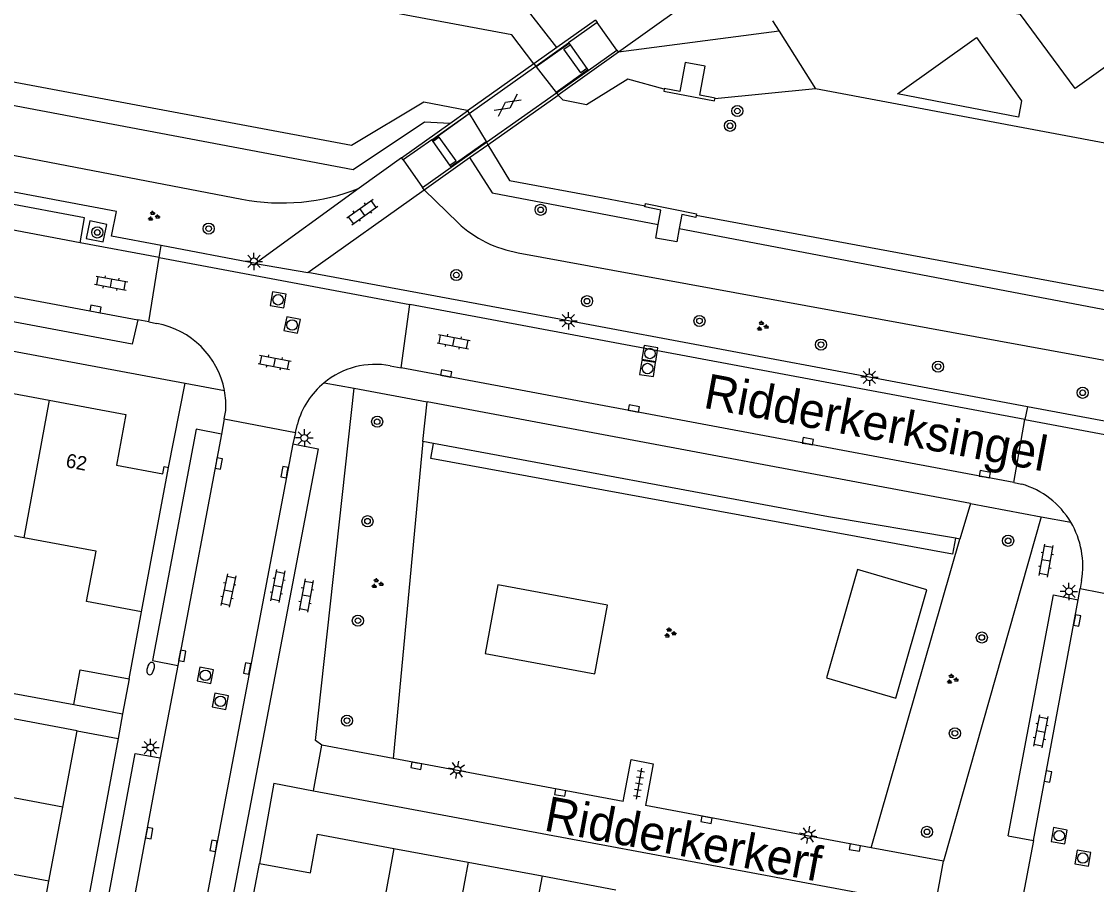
# Model space of a CAD drawing. Extents: x 124000 to 128010, y 398999 to 403000.
# Drawn here: x 126813.5 to 126890.6, y 399655.8 to 399717.7 of the extents above; entities that cross this region are included whole.
import ezdxf

# ---------------------------------------------------------------- set-up
doc = ezdxf.new("R2010")
doc.units = 0
for name, color, linetype in [('gg-afsc-erfafscheiding', 7, 'Continuous'), ('gg-afsc-hekwerk', 7, 'Continuous'), ('gg-afsc-muur', 7, 'Continuous'), ('gg-anno-huisnummerreeks BGT', 7, 'Continuous'), ('gg-anno-openbare ruimte label', 7, 'Continuous'), ('gg-bbg-bijgebouw', 7, 'Continuous'), ('gg-bbg-hoofdgebouw', 7, 'Continuous'), ('gg-bbg-luifel en loopbrug', 7, 'Continuous'), ('gg-bbg-tussenscheiding', 7, 'Continuous'), ('gg-knt-BGT kruinlijn', 7, 'Continuous'), ('gg-knt-bovenkant onderkant talud', 7, 'Continuous'), ('gg-knt-onverhard', 7, 'Continuous'), ('gg-knt-verharding', 7, 'Continuous'), ('gg-knt-verharding niveau 01', 7, 'Continuous'), ('gg-knt-verharding nz', 7, 'Continuous'), ('gg-kntw-beschoeiing', 7, 'Continuous'), ('gg-kwrk-kunstwerk', 7, 'Continuous'), ('gg-kwrk-kunstwerk niveau 01', 7, 'Continuous'), ('gg-kwrk-uitstroombak niveau min 01', 7, 'Continuous'), ('gt-grn-groengrens', 7, 'Continuous'), ('gt-grn-weggrens', 7, 'Continuous'), ('gt-symb-boom', 7, 'Continuous'), ('gt-symb-brandkraan', 7, 'Continuous'), ('gt-symb-gesloten verharding', 7, 'Continuous'), ('gt-symb-groenvak', 7, 'Continuous'), ('gt-symb-klinker verharding', 7, 'Continuous'), ('gt-symb-kolk', 7, 'Continuous'), ('gt-symb-lichtmast', 7, 'Continuous'), ('gt-symb-rioolschacht', 7, 'Continuous'), ('gt-symb-tegel verharding', 7, 'Continuous')]:
    doc.layers.add(name, color=color, linetype=linetype)

# ---------------------------------------------------------------- blocks, each defined once
blk = doc.blocks.new('gt0-GESVH1')
at = {"layer": 'gt-symb-gesloten verharding'}
for p, q in [((-0.992, -0.261), (0.008, 0.239)), ((0.008, -0.261), (-0.992, 0.239)), ((0.008, 0.239), (1.008, -0.261)), ((1.008, 0.239), (0.008, -0.261))]:
    blk.add_line(p, q, dxfattribs=at)
blk = doc.blocks.new('gt0-BOOM')
at = {"layer": 'gt-symb-boom'}
for radius in [0.4, 0.2]:
    blk.add_circle((0, 0), radius, dxfattribs=at)
blk = doc.blocks.new('gt0-LMAST')
at = {"layer": 'gt-symb-lichtmast'}
for p, q in [((-0.182, 0.173), (-0.447, 0.438)), ((-0.005, 0.246), (-0.005, 0.621)), ((0.172, 0.173), (0.437, 0.438)), ((-0.255, -0.004), (-0.63, -0.004)), ((-0.182, -0.181), (-0.447, -0.446)), ((-0.005, -0.254), (-0.005, -0.629)), ((0.437, -0.446), (0.172, -0.181)), ((0.245, -0.004), (0.62, -0.004))]:
    blk.add_line(p, q, dxfattribs=at)
blk.add_circle((-0.005, -0.004), 0.25, dxfattribs=at)
blk = doc.blocks.new('gt0-KOLK')
at = {"layer": 'gt-symb-kolk'}
blk.add_lwpolyline([(0, 0), (0.375, 0), (0.375, 0.4), (-0.375, 0.4), (-0.375, 0), (0, 0)], dxfattribs=at)
blk = doc.blocks.new('gt0-RS')
at = {"layer": 'gt-symb-rioolschacht'}
blk.add_lwpolyline([(-0.5, -0.5), (0.5, -0.5), (0.5, 0.5), (-0.5, 0.5)], close=True, dxfattribs=at)
blk.add_circle((0, 0), 0.375, dxfattribs=at)
blk = doc.blocks.new('gt0-GRVAK')
at = {"layer": 'gt-symb-groenvak'}
for p, q in [((-0.11, 0.189), (-0.228, 0.24)), ((-0.182, 0.153), (0.088, 0.153)), ((-0.091, 0.211), (-0.156, 0.322)), ((-0.047, 0.214), (-0.047, 0.393)), ((-0.004, 0.211), (0.061, 0.322)), ((0.015, 0.189), (0.133, 0.24)), ((0.262, -0.052), (0.197, 0.059)), ((0.305, -0.049), (0.305, 0.13)), ((0.349, -0.052), (0.414, 0.059)), ((-0.245, -0.228), (-0.363, -0.177)), ((-0.318, -0.264), (-0.047, -0.264)), ((-0.226, -0.206), (-0.291, -0.095)), ((-0.183, -0.203), (-0.183, -0.024)), ((-0.139, -0.206), (-0.074, -0.095)), ((-0.12, -0.228), (-0.002, -0.177)), ((0.243, -0.074), (0.125, -0.023)), ((0.17, -0.11), (0.441, -0.11)), ((0.368, -0.074), (0.486, -0.023))]:
    blk.add_line(p, q, dxfattribs=at)
blk = doc.blocks.new('gt0-KL1')
at = {"layer": 'gt-symb-klinker verharding'}
for p, q in [((-1.15, 0.3), (1.15, 0.3)), ((-1, -0.3), (-1, 0.3)), ((-0.5, 0.3), (-0.5, 0.45)), ((0, -0.3), (0, 0.3)), ((0.5, 0.3), (0.5, 0.45)), ((1, -0.3), (1, 0.3)), ((-1.15, -0.3), (1.15, -0.3)), ((-0.5, -0.45), (-0.5, -0.3)), ((0.5, -0.45), (0.5, -0.3))]:
    blk.add_line(p, q, dxfattribs=at)
blk = doc.blocks.new('gt0-TEG1')
at = {"layer": 'gt-symb-tegel verharding'}
for p, q in [((-1.125, 0), (1.125, 0)), ((-0.9, -0.25), (-0.9, 0.25)), ((-0.45, -0.25), (-0.45, 0.25)), ((0, -0.25), (0, 0.25)), ((0.45, -0.25), (0.45, 0.25)), ((0.9, -0.25), (0.9, 0.25))]:
    blk.add_line(p, q, dxfattribs=at)
blk = doc.blocks.new('gt0-BR')
at = {"layer": 'gt-symb-brandkraan'}
for centre, radius, start, end in [((-0.244, 0), 0.206, 107.56694, 252.43307), ((0.599, -2.664), 3, 106.89205, 107.56694), ((0, -0.691), 0.938, 73.10799, 106.89205), ((-0.599, -2.664), 3, 72.43309, 73.10799), ((0.244, 0), 0.206, 287.56695, 72.43309), ((0.599, 2.664), 3, 252.43307, 253.10797), ((0, 0.691), 0.938, 253.10797, 286.89206), ((-0.599, 2.664), 3, 286.89206, 287.56695)]:
    blk.add_arc(centre, radius, start, end, dxfattribs=at)

msp = doc.modelspace()

# ---------------------------------------------------------------- linework, layer by layer
at = {"layer": 'gg-afsc-erfafscheiding'}
msp.add_line((126809.535, 399670.166), (126817.274, 399668.724), dxfattribs=at)
at = {"layer": 'gg-afsc-hekwerk'}
for p, q in [((126867.392, 399717.776), (126867.867, 399717.029)), ((126867.867, 399717.029), (126870.491, 399712.888))]:
    msp.add_line(p, q, dxfattribs=at)
at = {"layer": 'gg-afsc-muur'}
msp.add_line((126821.237, 399670.563), (126822.14, 399675.38), dxfattribs=at)
at = {"layer": 'gg-bbg-bijgebouw'}
for p in [(126821.237, 399670.563), (126817.274, 399668.724)]:
    msp.add_line(p, (126820.768, 399668.073), dxfattribs=at)
msp.add_lwpolyline([(126817.274, 399668.724), (126817.738, 399671.214), (126821.237, 399670.563)], dxfattribs=at)
at = {"layer": 'gg-bbg-hoofdgebouw'}
for p, q in [((126810.197, 399691.552), (126815.504, 399690.558)), ((126822.14, 399675.38), (126824.077, 399685.74)), ((126813.686, 399680.692), (126808.388, 399681.684)), ((126818.853, 399679.724), (126813.686, 399680.692)), ((126817.503, 399666.857), (126808.017, 399668.628)), ((126816.481, 399661.382), (126817.503, 399666.857)), ((126815.488, 399656.063), (126816.481, 399661.382)), ((126840.239, 399658.416), (126845.558, 399657.425)), ((126829.398, 399651.002), (126830.585, 399657.342)), ((126845.558, 399657.425), (126850.867, 399656.437)), ((126850.867, 399656.437), (126856.165, 399655.45)), ((126814.497, 399650.755), (126815.488, 399656.063))]:
    msp.add_line(p, q, dxfattribs=at)
for points in [[(126892.474, 399715.314), (126889.118, 399712.919), (126885.201, 399718.215), (126882.137, 399718.733), (126882.656, 399721.801), (126881.022, 399724.086), (126881.067, 399724.118)], [(126815.504, 399690.558), (126821.002, 399689.529), (126820.325, 399685.889), (126823.663, 399685.268), (126823.762, 399685.799), (126824.077, 399685.74)], [(126822.14, 399675.38), (126818.193, 399676.12), (126818.868, 399679.721), (126818.853, 399679.724)], [(126830.585, 399657.342), (126834.251, 399656.666), (126834.764, 399659.435), (126840.239, 399658.416)]]:
    msp.add_lwpolyline(points, dxfattribs=at)
at = {"layer": 'gg-bbg-luifel en loopbrug'}
msp.add_lwpolyline([(126876.374, 399712.518), (126882.038, 399716.56), (126885.274, 399712.025), (126885.047, 399710.854), (126876.374, 399712.518)], dxfattribs=at)
at = {"layer": 'gg-bbg-tussenscheiding'}
for p, q in [((126815.504, 399690.558), (126813.686, 399680.692)), ((126816.481, 399661.382), (126806.996, 399663.159)), ((126840.239, 399658.416), (126838.468, 399648.939)), ((126815.488, 399656.063), (126806.003, 399657.841)), ((126845.558, 399657.425), (126843.787, 399647.949)), ((126850.867, 399656.437), (126849.095, 399646.961))]:
    msp.add_line(p, q, dxfattribs=at)
at = {"layer": 'gg-knt-BGT kruinlijn'}
for p, q in [((126722.765, 399725.412), (126829.331, 399704.974)), ((126842.416, 399705.654), (126844.842, 399703.271)), ((126849.156, 399701.135), (127000, 399673.507))]:
    msp.add_line(p, q, dxfattribs=at)
for centre, radius, start, end in [((126832.197, 399719.899), 15.198, 259.12983, 291.45034), ((126850.577, 399709.43), 8.416, 227.04077, 260.27625)]:
    msp.add_arc(centre, radius, start, end, dxfattribs=at)
at = {"layer": 'gg-knt-bovenkant onderkant talud'}
msp.add_line((126867.867, 399717.029), (126856.348, 399715.509), dxfattribs=at)
at = {"layer": 'gg-knt-onverhard'}
msp.add_lwpolyline([(126873.492, 399678.404), (126871.272, 399670.636), (126876.256, 399669.194), (126878.476, 399676.962), (126873.492, 399678.404)], dxfattribs=at)
at = {"layer": 'gg-knt-verharding'}
for p, q in [((126860.857, 399718.732), (126856.348, 399715.509)), ((126840.791, 399707.948), (126837.755, 399705.754)), ((126837.755, 399705.754), (126830.305, 399700.371)), ((126834.057, 399699.705), (126842.416, 399705.654)), ((126823.385, 399700.788), (126817.739, 399701.844)), ((126830.305, 399700.371), (126823.532, 399701.645)), ((126775.091, 399701.154), (126825.266, 399691.774)), ((126822.653, 399696.171), (126823.385, 399700.788)), ((126840.769, 399692.878), (126841.378, 399697.421)), ((126885.511, 399689.162), (126841.378, 399697.421)), ((126822.653, 399696.171), (126821.869, 399696.322)), ((126884.708, 399684.648), (126840.769, 399692.878)), ((126824.077, 399685.74), (126825.266, 399691.774)), ((126837.376, 399691.41), (126842.623, 399690.43)), ((126842.322, 399687.596), (126842.623, 399690.43)), ((126881.601, 399683.153), (126842.623, 399690.43)), ((126828.069, 399689.217), (126827.863, 399688.13)), ((126828.069, 399689.217), (126833.174, 399688.245)), ((126884.708, 399684.648), (126885.511, 399689.162)), ((126833.174, 399688.245), (126832.987, 399687.44)), ((126843.079, 399687.456), (126842.322, 399687.596)), ((126881.601, 399683.153), (126880.836, 399680.6)), ((126881.601, 399683.153), (126886.683, 399682.204)), ((126886.683, 399682.204), (126879.68, 399657.487)), ((126880.836, 399680.6), (126880.524, 399680.653)), ((126889.333, 399676.243), (126889.471, 399677.053)), ((126889.471, 399677.053), (126894.54, 399676.057)), ((126824.73, 399671.535), (126823.473, 399664.92)), ((126820.768, 399668.073), (126820.456, 399666.301)), ((126820.456, 399666.301), (126810.506, 399612.894)), ((126817.503, 399666.857), (126820.456, 399666.301)), ((126840.175, 399664.856), (126835.072, 399665.808)), ((126856.687, 399661.776), (126840.175, 399664.856)), ((126831.621, 399663.083), (126830.585, 399657.342)), ((126831.621, 399663.083), (126834.465, 399662.552)), ((126834.465, 399662.552), (126879.072, 399654.229)), ((126874.482, 399658.457), (126858.279, 399661.479)), ((126879.68, 399657.487), (126874.482, 399658.457)), ((126886.117, 399658.99), (126885.036, 399653.19))]:
    msp.add_line(p, q, dxfattribs=at)
for points in [[(126823.532, 399701.645), (126819.978, 399702.314), (126820.342, 399704.089), (126786.772, 399710.41), (126786.43, 399708.625), (126764.273, 399712.744)], [(126817.739, 399701.844), (126818.041, 399703.639), (126788.719, 399709.125), (126788.347, 399707.378)], [(126821.869, 399696.322), (126821.459, 399694.576), (126780.379, 399702.27), (126780.643, 399704.049)], [(126818.153, 399702.161), (126819.375, 399701.921), (126819.652, 399703.161), (126818.429, 399703.418), (126818.153, 399702.161)], [(126885.694, 399690.087), (126852.757, 399696.259), (126834.057, 399699.705)], [(126835.072, 399665.808), (126834.618, 399666.152), (126837.376, 399691.41)], [(126945.674, 399678.759), (126942.715, 399679.305), (126943.03, 399681.086), (126908.54, 399687.581), (126908.209, 399685.829), (126894.052, 399688.521), (126885.694, 399690.087)], [(126827.863, 399688.13), (126826.049, 399688.472), (126822.919, 399671.888), (126824.73, 399671.535)], [(126832.987, 399687.44), (126834.806, 399687.065), (126826.766, 399644.922), (126824.972, 399645.21)], [(126880.524, 399680.653), (126871.426, 399682.198), (126843.079, 399687.456)], [(126847.693, 399677.309), (126846.787, 399672.396), (126854.642, 399670.924), (126855.558, 399675.862), (126847.693, 399677.309)], [(126884.315, 399659.315), (126887.56, 399676.593), (126889.333, 399676.243)], [(126814.186, 399615.022), (126812.399, 399615.344), (126821.672, 399665.231), (126823.473, 399664.92)], [(126856.687, 399661.776), (126857.248, 399664.784), (126858.84, 399664.487), (126858.279, 399661.479)]]:
    msp.add_lwpolyline(points, dxfattribs=at)
at = {"layer": 'gg-knt-verharding niveau 01'}
for p, q in [((126856.232, 399715.672), (126854.818, 399717.657)), ((126840.907, 399707.785), (126842.3, 399705.817))]:
    msp.add_line(p, q, dxfattribs=at)
at = {"layer": 'gg-knt-verharding nz'}
for p, q in [((126852.803, 399716.142), (126850.455, 399714.469)), ((126854.151, 399714.249), (126851.874, 399712.627)), ((126842.985, 399709.21), (126845.639, 399711.121)), ((126844.329, 399707.314), (126846.846, 399709.107)), ((126817.739, 399701.844), (126788.347, 399707.378)), ((126780.643, 399704.049), (126821.869, 399696.322)), ((126823.385, 399700.788), (126841.378, 399697.421)), ((126822.653, 399696.171), (126823.231, 399696.059)), ((126839.971, 399693.027), (126840.769, 399692.878)), ((126828.069, 399689.217), (126828.182, 399689.811)), ((126833.174, 399688.245), (126833.312, 399688.839)), ((126885.511, 399689.162), (126904.689, 399685.574)), ((126827.863, 399688.13), (126824.73, 399671.535)), ((126832.987, 399687.44), (126824.972, 399645.21)), ((126884.708, 399684.648), (126885.277, 399684.541)), ((126889.567, 399677.618), (126889.471, 399677.053)), ((126886.117, 399658.99), (126889.333, 399676.243)), ((126823.473, 399664.92), (126819.823, 399645.307)), ((126884.315, 399659.315), (126886.117, 399658.99))]:
    msp.add_line(p, q, dxfattribs=at)
for centre, radius, start, end in [((126822.142, 399690.11), 6.048, 10.84701, 79.62739), ((126838.905, 399687.335), 5.791, 79.38767, 129.40012), ((126838.901, 399687.337), 5.787, 129.37995, 164.95682), ((126822.126, 399690.112), 6.063, 357.15833, 10.80319), ((126883.562, 399678.687), 6.1, 30.77292, 73.66861), ((126883.56, 399678.687), 6.101, 349.9054, 30.76205)]:
    msp.add_arc(centre, radius, start, end, dxfattribs=at)
at = {"layer": 'gg-kntw-beschoeiing'}
for p, q in [((126850.287, 399714.687), (126850.412, 399714.525)), ((126850.412, 399714.525), (126850.455, 399714.469)), ((126850.455, 399714.469), (126851.874, 399712.627)), ((126851.874, 399712.627), (126851.896, 399712.598)), ((126851.896, 399712.598), (126852.015, 399712.444)), ((126870.491, 399712.888), (126863.274, 399712.163)), ((126936.421, 399700.491), (126870.491, 399712.888)), ((126845.528, 399711.309), (126845.639, 399711.121)), ((126845.639, 399711.121), (126846.846, 399709.107)), ((126846.846, 399709.107), (126846.878, 399709.054)), ((126846.878, 399709.054), (126846.98, 399708.883)), ((126855.25, 399705.062), (126858.261, 399704.504)), ((126861.928, 399703.824), (126889.533, 399698.707)), ((126889.533, 399698.707), (126900.287, 399696.713))]:
    msp.add_line(p, q, dxfattribs=at)
for points in [[(126732.355, 399728.505), (126837.206, 399708.85), (126842.38, 399711.96), (126845.497, 399711.361), (126845.528, 399711.309)], [(126850.287, 399714.687), (126848.708, 399716.766), (126833.525, 399719.613)], [(126859.626, 399712.865), (126857.025, 399713.588), (126854.062, 399711.752), (126852.386, 399712.084), (126852.015, 399712.444)], [(126846.98, 399708.883), (126848.519, 399706.31), (126855.25, 399705.062)]]:
    msp.add_lwpolyline(points, dxfattribs=at)
at = {"layer": 'gg-kwrk-kunstwerk'}
for points in [[(126854.082, 399714.347), (126853.641, 399714.034), (126852.432, 399715.732), (126852.873, 399716.044)], [(126844.26, 399707.411), (126844.7, 399707.724), (126843.495, 399709.425), (126843.054, 399709.113)]]:
    msp.add_lwpolyline(points, dxfattribs=at)
at = {"layer": 'gg-kwrk-kunstwerk niveau 01'}
for p, q in [((126854.702, 399717.82), (126851.92, 399715.846)), ((126854.702, 399717.82), (126854.818, 399717.657)), ((126854.818, 399717.657), (126852.765, 399716.195)), ((126851.92, 399715.846), (126850.287, 399714.687)), ((126850.412, 399714.525), (126852.765, 399716.195)), ((126856.348, 399715.509), (126852.015, 399712.444)), ((126852.765, 399716.195), (126852.803, 399716.142)), ((126852.803, 399716.142), (126852.873, 399716.044)), ((126852.873, 399716.044), (126854.082, 399714.347)), ((126854.179, 399714.21), (126856.232, 399715.672)), ((126856.232, 399715.672), (126856.348, 399715.509)), ((126850.287, 399714.687), (126845.528, 399711.309)), ((126845.639, 399711.121), (126850.412, 399714.525)), ((126851.896, 399712.598), (126854.179, 399714.21)), ((126854.082, 399714.347), (126854.151, 399714.249)), ((126854.151, 399714.249), (126854.179, 399714.21)), ((126846.878, 399709.054), (126851.896, 399712.598)), ((126846.98, 399708.883), (126852.015, 399712.444)), ((126842.963, 399709.241), (126845.639, 399711.121)), ((126844.255, 399710.406), (126845.528, 399711.309)), ((126840.791, 399707.948), (126844.255, 399710.406)), ((126842.963, 399709.241), (126840.907, 399707.785)), ((126842.985, 399709.21), (126842.963, 399709.241)), ((126843.054, 399709.113), (126842.985, 399709.21)), ((126844.26, 399707.411), (126843.054, 399709.113)), ((126844.357, 399707.274), (126846.878, 399709.054)), ((126845.664, 399707.952), (126846.98, 399708.883)), ((126840.907, 399707.785), (126840.791, 399707.948)), ((126842.416, 399705.654), (126845.664, 399707.952)), ((126842.3, 399705.817), (126844.357, 399707.274)), ((126844.329, 399707.314), (126844.26, 399707.411)), ((126844.357, 399707.274), (126844.329, 399707.314)), ((126842.416, 399705.654), (126842.3, 399705.817))]:
    msp.add_line(p, q, dxfattribs=at)
at = {"layer": 'gg-kwrk-uitstroombak niveau min 01'}
for points in [[(126863.274, 399712.163), (126863.286, 399712.226), (126862.192, 399712.431), (126862.58, 399714.511), (126861.138, 399714.78), (126860.749, 399712.701), (126859.634, 399712.91), (126859.626, 399712.865)], [(126859.626, 399712.865), (126859.6, 399712.727), (126863.248, 399712.025), (126863.274, 399712.163)], [(126859.204, 399703.159), (126859.392, 399704.178), (126858.243, 399704.414), (126858.261, 399704.504)], [(126858.261, 399704.504), (126858.293, 399704.657), (126861.946, 399703.915), (126861.928, 399703.824)], [(126860.707, 399702.873), (126860.529, 399701.912), (126859.026, 399702.19), (126859.204, 399703.159)], [(126861.928, 399703.824), (126861.897, 399703.672), (126860.891, 399703.87), (126860.707, 399702.873)]]:
    msp.add_lwpolyline(points, dxfattribs=at)
at = {"layer": 'gt-grn-groengrens'}
for p, q in [((126842.322, 399687.596), (126840.175, 399664.856)), ((126874.482, 399658.457), (126880.836, 399680.6))]:
    msp.add_line(p, q, dxfattribs=at)
for points in [[(126851.92, 399715.846), (126849.9, 399718.468), (126758.916, 399735.743)], [(126844.255, 399710.406), (126842.422, 399710.486), (126837.325, 399707.09), (126724.751, 399728.358), (126720.041, 399732.733), (126720.467, 399734.908)], [(126845.664, 399707.952), (126847.287, 399705.431), (126859.204, 399703.159)], [(126860.707, 399702.873), (126900.021, 399695.383), (127050.629, 399667.166), (127055.998, 399668.87), (127057.106, 399669.552), (127057.605, 399672.047)], [(126880.524, 399680.653), (126880.323, 399679.522), (126842.881, 399686.387), (126843.079, 399687.456)]]:
    msp.add_lwpolyline(points, dxfattribs=at)
at = {"layer": 'gt-grn-weggrens'}
for p, q in [((126823.385, 399700.788), (126823.532, 399701.645)), ((126830.305, 399700.371), (126834.057, 399699.705)), ((126825.266, 399691.774), (126828.082, 399691.248)), ((126835.229, 399691.81), (126837.376, 399691.41)), ((126885.694, 399690.087), (126885.511, 399689.162)), ((126886.683, 399682.204), (126888.803, 399681.808)), ((126834.465, 399662.552), (126835.072, 399665.808)), ((126879.072, 399654.229), (126879.68, 399657.487))]:
    msp.add_line(p, q, dxfattribs=at)

# ---------------------------------------------------------------- block references
at = {"layer": 'gt-symb-boom'}
for p in [(126864.876, 399711.3), (126864.352, 399710.238), (126850.761, 399704.212), (126826.948, 399702.864), (126818.955, 399702.589), (126844.717, 399699.532), (126854.096, 399697.661), (126862.161, 399696.241), (126870.879, 399694.545), (126879.28, 399692.965), (126889.652, 399691.09), (126839.038, 399689.015), (126838.344, 399681.878), (126884.303, 399680.475), (126837.654, 399674.744), (126882.419, 399673.538), (126836.868, 399667.577), (126880.486, 399666.668), (126878.479, 399659.599)]:
    msp.add_blockref('gt0-BOOM', p, dxfattribs=at)
at = {"layer": 'gt-symb-brandkraan', "rotation": 74.62927456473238}
msp.add_blockref('gt0-BR', (126822.785, 399671.311), dxfattribs=at)
at = {"layer": 'gt-symb-gesloten verharding', "rotation": 35.39110751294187}
msp.add_blockref('gt0-GESVH1', (126848.387, 399711.721), dxfattribs=at)
at = {"layer": 'gt-symb-groenvak'}
for p in [(126822.976, 399703.746), (126866.66, 399695.858), (126839.026, 399677.403), (126860.034, 399673.862), (126880.289, 399670.548)]:
    msp.add_blockref('gt0-GRVAK', p, dxfattribs=at)
at = {"layer": 'gt-symb-klinker verharding'}
for p, rotation in [((126837.975, 399704.053), 35.43780146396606), ((126819.952, 399698.952), -10.602058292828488), ((126844.518, 399694.753), -10.602058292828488), ((126831.679, 399693.271), -10.602058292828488), ((126887.029, 399679.058), 79.85920685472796), ((126828.358, 399676.908), -101.71452521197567), ((126831.897, 399677.234), -100.48938981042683), ((126833.945, 399676.549), -100.54573436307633), ((126886.639, 399666.809), -100.71464389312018)]:
    msp.add_blockref('gt0-KL1', p, dxfattribs=dict(at, rotation=rotation))
at = {"layer": 'gt-symb-kolk'}
for p, rotation in [((126818.792, 399696.903), -10.658361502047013), ((126843.952, 399692.272), -10.71464389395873), ((126857.416, 399689.763), -10.545734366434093), ((126869.902, 399687.417), -10.658361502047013), ((126827.474, 399686.063), -100.65836150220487), ((126832.59, 399685.364), 79.16208955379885), ((126882.606, 399685.05), -10.54573436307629), ((126889.061, 399674.8), -100.60205829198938), ((126824.856, 399672.255), -100.71464389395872), ((126829.908, 399671.275), 79.21838326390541), ((126841.882, 399664.538), 169.4542656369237), ((126886.969, 399663.607), -100.54573436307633), ((126852.204, 399662.612), 169.4542656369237), ((126862.693, 399660.656), 169.45426563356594), ((126822.485, 399659.545), -100.42265453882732), ((126827.498, 399658.566), 79.2853561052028), ((126873.339, 399658.67), 169.4542656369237)]:
    msp.add_blockref('gt0-KOLK', p, dxfattribs=dict(at, rotation=rotation))
at = {"layer": 'gt-symb-lichtmast'}
for p in [(126830.197, 399700.511), (126852.757, 399696.259), (126874.358, 399692.207), (126833.818, 399687.853), (126888.671, 399676.849), (126822.773, 399665.653)]:
    msp.add_blockref('gt0-LMAST', p, dxfattribs=at)
for p, rotation in [((126844.773, 399664.045), 169.45426563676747), ((126869.952, 399659.38), 169.4542656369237)]:
    msp.add_blockref('gt0-LMAST', p, dxfattribs=dict(at, rotation=rotation))
at = {"layer": 'gt-symb-rioolschacht'}
for p, rotation in [((126831.934, 399697.759), -10.309970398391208), ((126832.934, 399695.949), -101.53462065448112), ((126858.605, 399693.907), -8.916036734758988), ((126858.435, 399692.829), -98.45426172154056), ((126826.713, 399670.826), -11.006664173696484), ((126827.79, 399668.962), 78.46537934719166), ((126887.97, 399659.322), -10.30997039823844), ((126889.664, 399657.719), -10.01793447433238)]:
    msp.add_blockref('gt0-RS', p, dxfattribs=dict(at, rotation=rotation))
at = {"layer": 'gt-symb-tegel verharding', "rotation": -99.72596567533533}
msp.add_blockref('gt0-TEG1', (126857.815, 399663.064), dxfattribs=at)

# ---------------------------------------------------------------- texts
at = {"layer": 'gg-anno-huisnummerreeks BGT'}
msp.add_text('62', height=1, rotation=349.4, dxfattribs=at).set_placement((126816.646, 399685.767))
at = {"layer": 'gg-anno-openbare ruimte label'}
for s, p in [('Ridderkerksingel', (126862.365, 399690.027)), ('Ridderkerkerf', (126850.924, 399659.719))]:
    msp.add_text(s, height=2.5, rotation=349.4, dxfattribs=at).set_placement(p)

doc.saveas('drawing.dxf')
